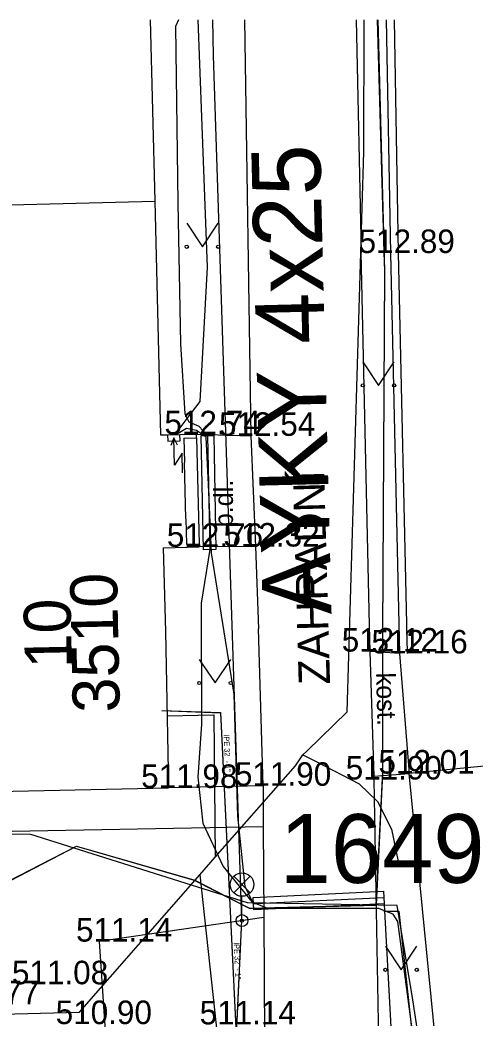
# Model space of a CAD drawing. Extents: x -669642 to -669119, y -1131006 to -1130466.
# Drawn here: x -669447.11 to -669432.6, y -1130529.04 to -1130497.21 of the extents above; entities that cross this region are included whole.
import ezdxf

# ---------------------------------------------------------------- set-up
doc = ezdxf.new("R2010")
doc.units = 0
for name, color, linetype in [('G_Bod_tecka', 7, 'Continuous'), ('G_Bod_vyska', 7, 'Continuous'), ('G_Budovy_Objekty', 7, 'Continuous'), ('G_Budovy_vstupy', 7, 'Continuous'), ('G_Cesty_Schody', 7, 'Continuous'), ('G_Cisla_orientacni', 7, 'Continuous'), ('G_Cisla_popisna', 7, 'Continuous'), ('G_Objekty_technicke', 7, 'Continuous'), ('G_Plochy_zpevnene', 7, 'Continuous'), ('G_Ploty', 7, 'Continuous'), ('G_Ploty_vstupy', 7, 'Continuous'), ('G_Popisy_Nazvy', 7, 'Continuous'), ('G_Popisy_povrchu', 7, 'Continuous'), ('G_Site-Rozvadece', 7, 'Continuous'), ('G_Z_CHRANICKA-TEPLOVOD_kotovane', 7, 'Continuous'), ('G_Z_ELsilove_podz_kotovane', 7, 'Continuous'), ('G_Z_ELsilove_zrusene', 7, 'Continuous'), ('G_Z_PLYNY_podz_geodeticky', 7, 'Continuous'), ('G_Z_SPOJE_podz_geodeticky', 7, 'Continuous'), ('G_Z_SPOJE_podz_kotovane', 7, 'Continuous'), ('G_Z_SPOJE_podz_priblizne', 7, 'Continuous'), ('G_Z_SPOJE_podz_zahozene', 7, 'Continuous'), ('G_Z_VODA_podz_kotovane', 7, 'Continuous'), ('G_Zelen-okraj', 7, 'Continuous'), ('G_Zelen-Znacky', 7, 'Continuous'), ('Vrstva 1', 7, 'Continuous'), ('Vrstva 11', 7, 'Continuous'), ('Vrstva 17', 7, 'Continuous'), ('Vrstva 25', 7, 'Continuous'), ('Vrstva 3', 7, 'Continuous'), ('Vrstva 4', 7, 'Continuous')]:
    doc.layers.add(name, color=color, linetype=linetype)

msp = doc.modelspace()

# ---------------------------------------------------------------- linework, layer by layer
at = {"layer": 'G_Bod_tecka'}
for p, q in [((-669435.3, -1130504.64), (-669435.3, -1130504.64)), ((-669441.48, -1130510.42), (-669441.48, -1130510.42)), ((-669439.75, -1130510.47), (-669439.75, -1130510.47)), ((-669441.4, -1130514.01), (-669441.4, -1130514.01)), ((-669439.6, -1130514), (-669439.6, -1130514)), ((-669435.97, -1130517.35), (-669435.97, -1130517.35)), ((-669435.01, -1130517.41), (-669435.01, -1130517.41)), ((-669434.7, -1130521.24), (-669434.7, -1130521.24)), ((-669439.36, -1130521.63), (-669439.36, -1130521.63)), ((-669435.82, -1130521.43), (-669435.82, -1130521.43)), ((-669442.37, -1130521.7), (-669442.37, -1130521.7)), ((-669444.58, -1130526.6), (-669444.58, -1130526.6)), ((-669446.46, -1130527.96), (-669446.46, -1130527.96))]:
    msp.add_line(p, q, dxfattribs=at)
at = {"layer": 'G_Budovy_Objekty'}
for p, q in [((-669442.957, -1130497.207), (-669442.81, -1130502.99)), ((-669454.22, -1130503.28), (-669442.81, -1130502.99)), ((-669442.81, -1130502.99), (-669442.63, -1130510.44)), ((-669442.63, -1130510.44), (-669442.4, -1130510.44)), ((-669442.4, -1130510.44), (-669442.01, -1130510.43)), ((-669442.01, -1130510.43), (-669441.48, -1130510.42)), ((-669441.48, -1130510.53), (-669441.48, -1130510.42)), ((-669441.88, -1130510.54), (-669441.48, -1130510.53)), ((-669441.88, -1130510.54), (-669441.86, -1130511.32)), ((-669441.48, -1130510.53), (-669441.4, -1130513.91)), ((-669441.82, -1130513.12), (-669441.8, -1130513.92)), ((-669442.54, -1130514.04), (-669441.4, -1130514.01)), ((-669441.8, -1130513.92), (-669441.4, -1130513.91)), ((-669441.4, -1130513.91), (-669441.4, -1130514.01)), ((-669442.54, -1130514.04), (-669442.47, -1130516.71)), ((-669442.47, -1130516.71), (-669442.37, -1130521.7)), ((-669429.72, -1130520.75), (-669434.7, -1130521.24)), ((-669433.66, -1130531.76), (-669434.7, -1130521.24)), ((-669453.77, -1130521.94), (-669442.37, -1130521.7))]:
    msp.add_line(p, q, dxfattribs=at)
at = {"layer": 'G_Budovy_vstupy'}
msp.add_line((-669441.82, -1130513.12), (-669441.86, -1130511.32), dxfattribs=at)
at = {"layer": 'G_Cesty_Schody'}
msp.add_line((-669435.82, -1130521.32), (-669435.94, -1130517.35), dxfattribs=at)
at = {"layer": 'G_Objekty_technicke'}
for p, q in [((-669440.295, -1130524.515), (-669439.765, -1130525.045)), ((-669440.295, -1130525.045), (-669439.765, -1130524.515)), ((-669440.03, -1130525.93), (-669440.03, -1130525.155))]:
    msp.add_line(p, q, dxfattribs=at)
for centre, radius in [((-669440.03, -1130524.78), 0.375), ((-669440.03, -1130525.93), 0.19), ((-669440.03, -1130525.93), 0.05)]:
    msp.add_circle(centre, radius, dxfattribs=at)
at = {"layer": 'G_Plochy_zpevnene'}
for p, q in [((-669439.945, -1130497.207), (-669439.75, -1130510.47)), ((-669435.97, -1130516.52), (-669436.23, -1130504.62)), ((-669441.48, -1130510.42), (-669439.75, -1130510.47)), ((-669439.75, -1130510.47), (-669439.6, -1130514)), ((-669439.6, -1130514), (-669441.4, -1130514.01)), ((-669439.6, -1130514), (-669439.5, -1130516.62)), ((-669435.94, -1130517.35), (-669435.97, -1130516.52)), ((-669439.36, -1130521.63), (-669439.5, -1130516.62)), ((-669435.01, -1130517.41), (-669435.94, -1130517.35)), ((-669435.82, -1130521.32), (-669434.7, -1130521.24)), ((-669435.82, -1130521.43), (-669435.82, -1130521.32)), ((-669439.36, -1130521.63), (-669442.37, -1130521.7)), ((-669439.36, -1130521.63), (-669439.35, -1130522.93)), ((-669435.52, -1130538), (-669435.82, -1130521.43))]:
    msp.add_line(p, q, dxfattribs=at)
for points in [[(-669436.387, -1130497.207), (-669436.23, -1130504.62)], [(-669466.72, -1130523.43), (-669457.06, -1130523.25), (-669448.51, -1130523.1), (-669439.35, -1130522.93)], [(-669439.35, -1130522.93), (-669439.33, -1130525.83), (-669439.3, -1130531.6)]]:
    msp.add_lwpolyline(points, dxfattribs=at)
at = {"layer": 'G_Ploty'}
for p, q in [((-669435.434, -1130497.207), (-669435.3, -1130504.64)), ((-669435.04, -1130504.63), (-669435.174, -1130497.207)), ((-669435.3, -1130504.64), (-669435.01, -1130517.41)), ((-669434.76, -1130517.41), (-669435.04, -1130504.63))]:
    msp.add_line(p, q, dxfattribs=at)
at = {"layer": 'G_Ploty_vstupy'}
msp.add_line((-669435.01, -1130517.41), (-669434.7, -1130521.24), dxfattribs=at)
at = {"layer": 'G_Site-Rozvadece'}
for p, q in [((-669442.4, -1130510.44), (-669442.39, -1130510.64)), ((-669442, -1130510.63), (-669442.01, -1130510.43)), ((-669442.39, -1130510.64), (-669442, -1130510.63)), ((-669442.199, -1130510.53), (-669442.303, -1130510.778)), ((-669442.177, -1130511.405), (-669442.199, -1130510.53)), ((-669442.083, -1130510.772), (-669442.199, -1130510.53)), ((-669441.937, -1130511.024), (-669442.177, -1130511.405)), ((-669441.921, -1130511.649), (-669441.937, -1130511.024))]:
    msp.add_line(p, q, dxfattribs=at)
at = {"layer": 'G_Z_CHRANICKA-TEPLOVOD_kotovane'}
for points in [[(-669440.93, -1130510.456), (-669440.86, -1130514.096), (-669441.26, -1130514.104), (-669441.33, -1130510.464)], [(-669435.5, -1130525.39), (-669439.65, -1130525.59), (-669439.67, -1130525.19), (-669435.52, -1130524.99)]]:
    msp.add_lwpolyline(points, close=True, dxfattribs=at)
at = {"layer": 'G_Z_ELsilove_podz_kotovane'}
for points in [[(-669453.33, -1130540.17), (-669446.87, -1130540.01), (-669443.42, -1130538.45), (-669440.41, -1130533.93), (-669440.03, -1130525.93), (-669440.94, -1130498.34), (-669440.959, -1130497.207)], [(-669442.055, -1130497.207), (-669442.15, -1130497.42), (-669442.08, -1130503.04), (-669441.99, -1130507.54), (-669441.85, -1130509.77), (-669441.775, -1130509.915), (-669441.72, -1130510.02), (-669441.41, -1130510.16), (-669441.13, -1130510.46), (-669441.1, -1130512.023), (-669441.06, -1130514.1), (-669441.33, -1130515.81), (-669441.32, -1130519.67), (-669441.44, -1130521.36), (-669441.28, -1130522.82)], [(-669441.28, -1130522.82), (-669440.63, -1130524.2), (-669439.66, -1130525.39), (-669439.601, -1130525.387), (-669435.51, -1130525.19), (-669435.487, -1130525.613), (-669435.135, -1130532.05), (-669434.163, -1130531.897), (-669433.843, -1130531.847), (-669433.66, -1130531.92), (-669433.76, -1130532.002), (-669433.813, -1130532.045), (-669435.127, -1130532.251), (-669434.721, -1130546.41)]]:
    msp.add_lwpolyline(points, dxfattribs=at)
at = {"layer": 'G_Z_ELsilove_zrusene'}
msp.add_lwpolyline([(-669434.296, -1130531.714), (-669435.066, -1130525.956), (-669435.212, -1130525.724), (-669435.487, -1130525.613), (-669435.668, -1130525.54), (-669439.207, -1130525.547), (-669439.601, -1130525.387), (-669439.688, -1130525.352), (-669439.927, -1130524.844), (-669440.161, -1130522.598), (-669440.282, -1130518.712), (-669441.003, -1130514.206), (-669441.1, -1130512.023), (-669441.167, -1130510.512), (-669441.475, -1130510.296), (-669441.802, -1130510.237), (-669442.117, -1130510.43), (-669442.162, -1130510.432), (-669441.775, -1130509.915), (-669441.368, -1130509.373), (-669441.134, -1130505.088), (-669441.43, -1130497.207)], dxfattribs=at)
msp.add_lwpolyline([(-669434.296, -1130531.714), (-669435.066, -1130525.956), (-669435.212, -1130525.724), (-669435.487, -1130525.613), (-669435.668, -1130525.54), (-669439.207, -1130525.547), (-669439.601, -1130525.387), (-669439.688, -1130525.352), (-669439.927, -1130524.844), (-669440.161, -1130522.598), (-669440.282, -1130518.712), (-669441.003, -1130514.206), (-669441.1, -1130512.023), (-669441.167, -1130510.512), (-669441.475, -1130510.296), (-669441.802, -1130510.237), (-669442.117, -1130510.43), (-669442.162, -1130510.432), (-669441.775, -1130509.915), (-669441.368, -1130509.373), (-669441.134, -1130505.088), (-669441.43, -1130497.207)], dxfattribs=at)
at = {"layer": 'G_Z_PLYNY_podz_geodeticky'}
for points in [[(-669437.95, -1130520.52), (-669436.68, -1130519.27), (-669436.15, -1130501.41), (-669436.14, -1130497.207)], [(-669442.41, -1130519.4), (-669440.93, -1130519.37), (-669440.88, -1130523.91)], [(-669441.37, -1130524.47), (-669440.88, -1130523.91), (-669438.33, -1130520.99), (-669438.09, -1130520.64), (-669437.95, -1130520.52)], [(-669438.09, -1130520.64), (-669437.64, -1130520.87)], [(-669437.64, -1130520.87), (-669436.3, -1130521.57), (-669435.71, -1130522.13), (-669435.27, -1130523.01), (-669435.05, -1130524.04), (-669434.68, -1130524.03), (-669434.65, -1130524.04), (-669434.53, -1130524.03), (-669434.31, -1130524)], [(-669532.74, -1130558.83), (-669531.49, -1130552.09), (-669534.06, -1130537.73), (-669534.79, -1130531.23), (-669520.82, -1130530.69), (-669481.4, -1130529.69), (-669448.11, -1130528.92), (-669445.21, -1130528.85), (-669441.37, -1130524.47)], [(-669441.37, -1130524.47), (-669439.2, -1130544.53), (-669439.2, -1130545.27), (-669439.05, -1130545.65), (-669438.81, -1130546.08)]]:
    msp.add_lwpolyline(points, dxfattribs=at)
at = {"layer": 'G_Z_SPOJE_podz_geodeticky'}
for points in [[(-669434.59, -1130528.46), (-669435.08, -1130525.45), (-669439.85, -1130525.36), (-669446.76, -1130523.18), (-669449.38, -1130523.15), (-669455, -1130523.29), (-669454.99, -1130522.58)], [(-669434.4, -1130529.64), (-669434.59, -1130528.46)]]:
    msp.add_lwpolyline(points, dxfattribs=at)
at = {"layer": 'G_Z_SPOJE_podz_kotovane'}
for p, q in [((-669435.51, -1130525.63), (-669435.03, -1130525.63)), ((-669435.03, -1130525.63), (-669434.23, -1130532.98))]:
    msp.add_line(p, q, dxfattribs=at)
for points in [[(-669472.14, -1130521.98), (-669466.74, -1130521.8), (-669466.56, -1130522.08), (-669466.57, -1130523.64), (-669466.02, -1130524.29), (-669465.03, -1130525.06), (-669462.18, -1130526.54), (-669457.19, -1130528.13), (-669455.9, -1130528.38), (-669451.82, -1130528.27), (-669450.79, -1130527.78), (-669448.22, -1130525.05), (-669445.3, -1130523.56), (-669441.55, -1130524.64), (-669439.77, -1130525.54), (-669435.75, -1130525.44), (-669435.54, -1130521.19), (-669435.54, -1130516.75), (-669435.48, -1130505.22), (-669435.71, -1130497.207)], [(-669434.59, -1130528.46), (-669435.08, -1130525.45), (-669439.85, -1130525.36), (-669446.76, -1130523.18), (-669449.38, -1130523.15), (-669455, -1130523.29), (-669454.99, -1130522.58)], [(-669434.4, -1130529.64), (-669434.59, -1130528.46)]]:
    msp.add_lwpolyline(points, dxfattribs=at)
at = {"layer": 'G_Z_SPOJE_podz_priblizne'}
for points in [[(-669434.59, -1130528.46), (-669435.08, -1130525.45), (-669439.85, -1130525.36), (-669446.76, -1130523.18), (-669449.38, -1130523.15), (-669455, -1130523.29), (-669454.99, -1130522.58)], [(-669434.4, -1130529.64), (-669434.59, -1130528.46)]]:
    msp.add_lwpolyline(points, dxfattribs=at)
at = {"layer": 'G_Z_SPOJE_podz_zahozene'}
for p, q in [((-669435.5, -1130504.61), (-669435.71, -1130497.207)), ((-669435.5, -1130504.61), (-669435.686, -1130497.207)), ((-669435.48, -1130505.22), (-669435.5, -1130504.61)), ((-669435.48, -1130505.21), (-669435.5, -1130504.61)), ((-669435.54, -1130516.75), (-669435.48, -1130505.21)), ((-669435.54, -1130516.75), (-669435.48, -1130505.22)), ((-669435.54, -1130521.19), (-669435.54, -1130516.75)), ((-669435.54, -1130521.24), (-669435.54, -1130516.75)), ((-669435.75, -1130525.43), (-669435.54, -1130521.19)), ((-669435.75, -1130525.43), (-669435.54, -1130521.24)), ((-669446.09, -1130523.96), (-669445.3, -1130523.56)), ((-669446.09, -1130523.96), (-669445.3, -1130523.56)), ((-669445.3, -1130523.56), (-669441.55, -1130524.64)), ((-669445.3, -1130523.56), (-669441.55, -1130524.64)), ((-669448.22, -1130525.05), (-669446.09, -1130523.96)), ((-669448.22, -1130525.07), (-669446.09, -1130523.96)), ((-669441.55, -1130524.64), (-669441.53, -1130524.65)), ((-669441.55, -1130524.64), (-669439.79, -1130525.53)), ((-669441.53, -1130524.65), (-669439.8, -1130525.53)), ((-669439.79, -1130525.53), (-669435.75, -1130525.43)), ((-669439.77, -1130525.54), (-669435.75, -1130525.44)), ((-669435.75, -1130525.43), (-669435.75, -1130525.43)), ((-669435.75, -1130525.44), (-669435.75, -1130525.43)), ((-669439.8, -1130525.53), (-669439.79, -1130525.53)), ((-669439.79, -1130525.53), (-669439.77, -1130525.54))]:
    msp.add_line(p, q, dxfattribs=at)
at = {"layer": 'G_Z_VODA_podz_kotovane'}
msp.add_lwpolyline([(-669442.58, -1130519.23), (-669440.71, -1130519.3), (-669440.14, -1130531.1), (-669435.31, -1130531.1), (-669433.73, -1130531.08)], dxfattribs=at)
at = {"layer": 'G_Zelen-okraj'}
for p, q in [((-669439.33, -1130525.83), (-669444.58, -1130526.6)), ((-669444.58, -1130526.6), (-669443.85, -1130537.51))]:
    msp.add_line(p, q, dxfattribs=at)
at = {"layer": 'G_Zelen-Znacky'}
for p, q in [((-669441.79, -1130503.69), (-669441.29, -1130504.44)), ((-669441.29, -1130504.44), (-669440.79, -1130503.69)), ((-669436.18, -1130508.11), (-669435.68, -1130508.86)), ((-669435.68, -1130508.86), (-669435.18, -1130508.11)), ((-669441.39, -1130517.6), (-669440.89, -1130518.35)), ((-669440.89, -1130518.35), (-669440.39, -1130517.6)), ((-669435.46, -1130526.75), (-669434.96, -1130527.5)), ((-669434.96, -1130527.5), (-669434.46, -1130526.75))]:
    msp.add_line(p, q, dxfattribs=at)
for centre in [(-669441.79, -1130504.44), (-669440.79, -1130504.44), (-669436.18, -1130508.86), (-669435.18, -1130508.86), (-669441.39, -1130518.35), (-669440.39, -1130518.35), (-669435.46, -1130527.5), (-669434.46, -1130527.5)]:
    msp.add_circle(centre, 0.05, dxfattribs=at)
at = {"layer": 'Vrstva 1'}
for p, q in [((-669440.94, -1130498.34), (-669440.94, -1130498.34)), ((-669440.03, -1130525.93), (-669440.03, -1130525.93))]:
    msp.add_line(p, q, dxfattribs=at)
at = {"layer": 'Vrstva 11'}
for points in [[(-669472.14, -1130521.98), (-669466.74, -1130521.8), (-669466.56, -1130522.08), (-669466.57, -1130523.64), (-669466.02, -1130524.29), (-669465.03, -1130525.06), (-669462.18, -1130526.54), (-669457.19, -1130528.13), (-669455.9, -1130528.38), (-669451.82, -1130528.27), (-669450.79, -1130527.78), (-669448.22, -1130525.05), (-669445.3, -1130523.56), (-669441.55, -1130524.64), (-669439.77, -1130525.54), (-669435.75, -1130525.44), (-669435.54, -1130521.19), (-669435.54, -1130516.75), (-669435.48, -1130505.22), (-669435.71, -1130497.207)], [(-669472.101, -1130521.981), (-669466.785, -1130521.8), (-669466.543, -1130522.122), (-669466.563, -1130523.616), (-669466.039, -1130524.302), (-669464.99, -1130525.109), (-669462.187, -1130526.541), (-669457.172, -1130528.135), (-669455.882, -1130528.377), (-669451.848, -1130528.277), (-669450.799, -1130527.752), (-669448.218, -1130525.068), (-669445.304, -1130523.555), (-669441.533, -1130524.645), (-669439.798, -1130525.532), (-669435.745, -1130525.432), (-669435.543, -1130521.235), (-669435.543, -1130516.747), (-669435.482, -1130505.21), (-669435.689, -1130497.207)], [(-669472.101, -1130521.981), (-669466.785, -1130521.8), (-669466.543, -1130522.122), (-669466.563, -1130523.616), (-669466.039, -1130524.302), (-669464.99, -1130525.109), (-669462.187, -1130526.541), (-669457.172, -1130528.135), (-669455.882, -1130528.377), (-669451.848, -1130528.277), (-669450.799, -1130527.752), (-669448.218, -1130525.068), (-669445.304, -1130523.555), (-669441.533, -1130524.645), (-669439.798, -1130525.532), (-669435.745, -1130525.432), (-669435.543, -1130521.235), (-669435.543, -1130516.747), (-669435.482, -1130505.21), (-669435.689, -1130497.207)]]:
    msp.add_lwpolyline(points, dxfattribs=at)
at = {"layer": 'Vrstva 17'}
for p, q in [((-669440.94, -1130498.34), (-669440.959, -1130497.207)), ((-669440.03, -1130525.93), (-669440.94, -1130498.34)), ((-669440.41, -1130533.93), (-669440.03, -1130525.93))]:
    msp.add_line(p, q, dxfattribs=at)
at = {"layer": 'Vrstva 25'}
msp.add_lwpolyline([(-669442.584, -1130519.225), (-669440.713, -1130519.297), (-669440.137, -1130531.104), (-669435.314, -1130531.104), (-669433.732, -1130531.083)], dxfattribs=at)

# ---------------------------------------------------------------- texts
at = {"layer": 'G_Bod_vyska'}
for s, p in [('512.89', (-669436.314, -1130504.64)), ('512.74', (-669442.502, -1130510.42)), ('512.54', (-669440.762, -1130510.47)), ('512.76', (-669442.426, -1130514.01)), ('512.32', (-669440.622, -1130514)), ('512.12', (-669436.851, -1130517.35)), ('512.16', (-669435.904, -1130517.41)), ('511.90', (-669436.724, -1130521.43)), ('512.01', (-669435.682, -1130521.24)), ('511.98', (-669443.243, -1130521.7)), ('511.90', (-669440.254, -1130521.63)), ('511.14', (-669445.319, -1130526.6)), ('511.08', (-669447.362, -1130527.96)), ('510.77', (-669449.554, -1130528.6)), ('510.90', (-669445.968, -1130529.23)), ('511.14', (-669441.379, -1130529.24))]:
    msp.add_text(s, height=0.75, dxfattribs=at).set_placement(p)
at = {"layer": 'G_Cisla_orientacni'}
msp.add_text('10', height=1.5, rotation=91.2033, dxfattribs=at).set_placement((-669445.449, -1130517.876))
at = {"layer": 'G_Cisla_popisna'}
msp.add_text('3510', height=1.5, rotation=91.2033, dxfattribs=at).set_placement((-669443.921, -1130519.282))
at = {"layer": 'G_Popisy_Nazvy'}
msp.add_text('ZAHRADNÍ', height=1, rotation=91.5998, dxfattribs=at).set_placement((-669437.222, -1130518.392))
at = {"layer": 'G_Popisy_povrchu'}
for s, rotation, p in [('b.dl.', 90.2234, (-669440.315, -1130513.385)), ('kost.', 271.5983, (-669435.757, -1130518.028))]:
    msp.add_text(s, height=0.6, rotation=rotation, dxfattribs=at).set_placement(p)
at = {"layer": 'Vrstva 3'}
msp.add_text('AYKY 4x25', height=2.1939, rotation=91.4079, dxfattribs=at).set_placement((-669437.176, -1130516.157))
at = {"layer": 'Vrstva 4'}
for rotation, p in [(272.7079, (-669440.615, -1130520.007)), (272.7152, (-669440.292, -1130526.632))]:
    msp.add_text('lPE 32  - 1"', height=0.17551, rotation=rotation, dxfattribs=at).set_placement(p)
msp.add_text('1649', height=2.1939, dxfattribs=at).set_placement((-669438.827, -1130524.728))

doc.saveas('drawing.dxf')
